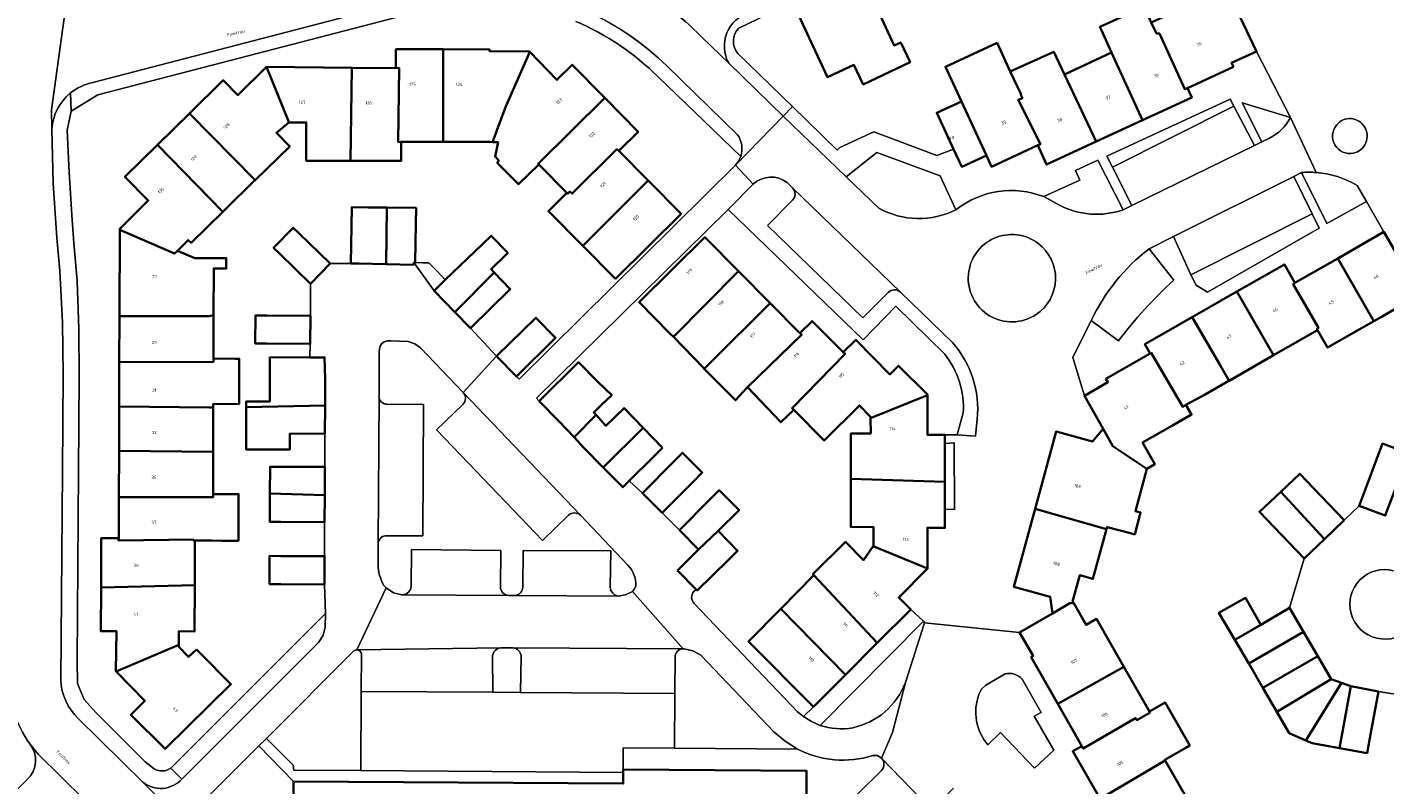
# Model space of a CAD drawing. Header units: metres. Extents: x 197700 to 204338, y 317132 to 325229.
# Tile 737 of 1056: x 203220 to 203375, y 318964 to 319051. Entities that reach past the tile are written whole.
import ezdxf
from ezdxf.enums import TextEntityAlignment as Align

# ---------------------------------------------------------------- set-up
doc = ezdxf.new("R2010")
doc.units = ezdxf.units.M
for name, color, linetype, lineweight in [('B-WE-GR-BEPLANTING_CULTUUR_BODEMBEDEKKER-GV', 90, 'Continuous', 18), ('B-WE-GR-BEPLANTING_CULTUUR_HEESTERS-GV', 90, 'Continuous', 18), ('B-WE-OG-BEBOUWING-GV', 7, 'Continuous', 35), ('B-WE-OG-BEBOUWING-T18', 10, 'Continuous', 18), ('B-WE-OG-TERREIN_CULTUURSCHEIDING-GV', 7, 'Continuous', 18), ('B-WE-OG-TERREIN_ERF-GV', 7, 'Continuous', 18), ('B-WE-OG-TOPOGRAFIE-T18', 10, 'Continuous', 18), ('B-WE-VH-VERHARDING_ASFALT-GV', 252, 'Continuous', 18), ('B-WE-VH-VERHARDING_BETONSTRAATSTEEN-GV', 252, 'Continuous', 18), ('B-WE-VH-VERHARDING_OPEN-GV', 252, 'Continuous', 18), ('B-WE-VH-VERHARDING_TEGEL-GV', 252, 'Continuous', 18)]:
    doc.layers.add(name, color=color, linetype=linetype, lineweight=lineweight)
doc.styles.add('NLCS-ISO-M200-T18', font='NLCS-ISO.ttf', dxfattribs={"height": 0.36})

msp = doc.modelspace()

# ---------------------------------------------------------------- linework, layer by layer
at = {"layer": 'B-WE-GR-BEPLANTING_CULTUUR_BODEMBEDEKKER-GV'}
for points in [[(203357.635, 319041.734), (203357.212, 319042.546), (203343.083, 319036.029), (203343.732, 319034.76)], [(203352.709, 319022.459), (203353.314, 319021.276), (203354.618, 319020.47), (203367.389, 319027.768), (203366.578, 319029.401)]]:
    msp.add_lwpolyline(points, close=True, dxfattribs=at)
for points in [[(203364.086, 319040.423), (203358.573, 319042.106), (203360.833, 319037.663)], [(203360.833, 319037.663), (203361.707, 319038.077)], [(203365.37, 319034.139), (203368.273, 319028.298), (203372.793, 319030.837)], [(203372.793, 319030.837), (203371.729, 319032.674)], [(203350.754, 319021.819), (203347.941, 319025.431)], [(203341.308, 319017.226), (203344.43, 319014.903)], [(203272.843, 318978.87), (203272.893, 318974.728), (203276.065, 318974.68), (203276.122, 318978.875)], [(203275.212, 318979.804), (203273.817, 318979.82)], [(203217.317, 318976.626), (203217.282, 318962.373), (203219.651, 318964.75)]]:
    msp.add_lwpolyline(points, dxfattribs=at)
for points in [[(203361.707, 319038.077, 0.1648731), (203364.086, 319040.423)], [(203369.385, 319039.588, 0.710678), (203371.294, 319036.348)], [(203372.558, 319039.368, 0.5206095), (203369.385, 319039.588)], [(203371.294, 319036.348, 0.5207717), (203372.558, 319039.368)], [(203367.025, 319034.14, 0.0380655), (203365.37, 319034.139)], [(203371.729, 319032.674, 0.1138825), (203367.025, 319034.14)], [(203347.941, 319025.431, 0.1178114), (203341.308, 319017.226)], [(203344.43, 319014.903, -0.0451772), (203350.754, 319021.819)], [(203273.817, 318979.82, 0.3367978), (203272.843, 318978.87)], [(203276.122, 318978.875, 0.3714088), (203275.212, 318979.804)], [(203219.953, 318968.818, -0.1457405), (203217.317, 318976.626)], [(203219.651, 318964.75, 0.3988238), (203219.953, 318968.818)]]:
    msp.add_lwpolyline(points, format="xyb", dxfattribs=at)
at = {"layer": 'B-WE-GR-BEPLANTING_CULTUUR_HEESTERS-GV'}
for points in [[(203325.855, 319029.882), (203324.031, 319033.748), (203316.785, 319036.436), (203313.284, 319033.659), (203317.021, 319030.056)], [(203344.951, 319029.879), (203342.068, 319035.566), (203339.506, 319034.381), (203340.006, 319033.281), (203335.906, 319031.381), (203337.626, 319030.452)], [(203269.517, 319008.996), (203264.614, 319014.112), (203263.976, 319014.575), (203263.227, 319014.821), (203261.23, 319014.914), (203260.838, 319014.889), (203260.459, 319014.793), (203260.223, 319014.612), (203260.048, 319014.372), (203259.922, 319013.994), (203259.887, 319013.598), (203259.882, 319008.632), (203259.88, 319008.585), (203259.882, 319008.539)], [(203260.811, 319007.641), (203264.952, 319007.639), (203264.885, 318992.596), (203260.816, 318992.619)], [(203281.543, 318994.952), (203278.565, 318992.068), (203270.98, 319000), (203266.468, 319004.717), (203269.456, 319007.608)], [(203288.344, 318989.241), (203282.919, 318994.95)], [(203259.804, 318991.775), (203259.801, 318991.708), (203259.803, 318991.641), (203259.789, 318989.022), (203259.831, 318988.625), (203259.916, 318988.236), (203260.254, 318987.288), (203260.439, 318986.94), (203260.704, 318986.649), (203261.536, 318986.097), (203262.507, 318985.857), (203262.553, 318985.857)], [(203263.551, 318986.86), (203263.61, 318991.026), (203273.816, 318990.925), (203273.763, 318986.762)], [(203276.323, 318986.745), (203276.351, 318990.927), (203286.387, 318990.887), (203286.329, 318986.752)], [(203287.319, 318985.723), (203287.356, 318985.723), (203288.139, 318985.887), (203288.855, 318986.248), (203289.109, 318986.54), (203289.229, 318986.908)], [(203274.725, 318985.797), (203274.734, 318985.797), (203275.3, 318985.792), (203275.44, 318985.791)], [(203322.27, 318982.673), (203322.121, 318982.843), (203310.332, 318970.941)], [(203320.07, 318975.826), (203322.27, 318982.673)], [(203331.471, 318976.829), (203329.262, 318975.545), (203328.774, 318975.081), (203328.483, 318974.474)], [(203329.507, 318968.713), (203330.956, 318970.13), (203334.823, 318966.055), (203337.054, 318968.102), (203334.812, 318972.003), (203335.601, 318972.428), (203333.427, 318976.221)]]:
    msp.add_lwpolyline(points, dxfattribs=at)
for points in [[(203337.626, 319030.452, 0.2106516), (203344.951, 319029.879)], [(203317.021, 319030.056, 0.2447394), (203325.855, 319029.882)], [(203335.228, 319026.046, 0.5902781), (203327.278, 319022.508)], [(203335.005, 319017.899, 0.5203175), (203335.228, 319026.046)], [(203327.278, 319022.508, 0.6291789), (203335.005, 319017.899)], [(203259.882, 319008.539, 0.3990023), (203260.811, 319007.641)], [(203269.456, 319007.608, 0.4099739), (203269.517, 319008.996)], [(203282.919, 318994.95, 0.404069), (203281.543, 318994.952)], [(203260.816, 318992.619, 0.4222712), (203259.804, 318991.775)], [(203289.229, 318986.908, 0.2153453), (203288.344, 318989.241)], [(203262.553, 318985.857, 0.4052962), (203263.551, 318986.86)], [(203273.763, 318986.762, 0.4073768), (203274.725, 318985.797)], [(203275.44, 318985.791, 0.396777), (203276.323, 318986.745)], [(203286.329, 318986.752, 0.411599), (203287.319, 318985.723)], [(203314.054, 318970.668, 0.2552423), (203320.07, 318975.826)], [(203333.427, 318976.221, 0.2717858), (203331.471, 318976.829)], [(203328.483, 318974.474, 0.2753321), (203329.507, 318968.713)], [(203310.332, 318970.941, 0.1292457), (203314.054, 318970.668)]]:
    msp.add_lwpolyline(points, format="xyb", dxfattribs=at)
at = {"layer": 'B-WE-OG-BEBOUWING-GV'}
for points in [[(203307.171, 319053.654), (203309.795, 319047.97), (203311.144, 319045.046), (203314.188, 319046.452), (203315.242, 319044.216), (203320.608, 319046.744), (203319.533, 319049.012), (203318.784, 319048.668), (203316.44, 319053.76), (203318.311, 319054.583), (203318.254, 319054.707), (203316.711, 319058.053)], [(203348.19, 319051.289), (203348.701, 319050.197), (203348.774, 319050.041), (203349.116, 319050.051), (203352.017, 319043.689), (203352.307, 319043.796), (203357.582, 319046.238), (203357.371, 319046.689), (203360.207, 319047.987), (203358.363, 319051.897), (203357.287, 319053.885), (203356.988, 319054.165), (203356.257, 319053.826), (203354.558, 319053.037), (203354.097, 319054.031)], [(203348.701, 319050.197), (203348.19, 319051.289), (203347.355, 319053.073), (203342.319, 319050.79), (203342.487, 319050.421), (203343.651, 319047.853), (203347.191, 319040.123), (203352.806, 319042.714), (203352.307, 319043.796), (203352.017, 319043.689), (203349.116, 319050.051), (203348.774, 319050.041)], [(203333.292, 319043.046), (203332.063, 319045.695), (203330.547, 319048.962), (203324.648, 319046.225), (203326.482, 319042.272), (203329.327, 319036.085), (203329.927, 319034.806), (203335.226, 319037.259), (203335.536, 319037.391), (203332.979, 319042.449), (203333.452, 319042.63), (203333.264, 319043.033)], [(203262.077, 319037.617), (203262.411, 319037.652), (203267.228, 319037.648), (203267.224, 319048.228), (203261.81, 319048.236), (203261.807, 319046.076), (203262.17, 319046.107)], [(203274.35, 319041.61), (203277.111, 319047.939), (203277.057, 319047.995), (203272.513, 319048.03), (203272.514, 319048.22), (203267.224, 319048.228), (203267.228, 319037.648), (203272.585, 319037.643), (203272.86, 319037.629)], [(203277.111, 319047.939), (203274.35, 319041.61), (203272.86, 319037.629), (203273.493, 319037.598), (203273.152, 319035.965), (203273.59, 319035.521), (203273.41, 319035.266), (203275.844, 319032.798), (203278.145, 319035.067), (203278.067, 319035.146), (203285.684, 319042.688), (203281.965, 319046.453), (203280.215, 319044.724)], [(203335.226, 319037.259), (203336.213, 319035.056), (203341.889, 319037.676), (203338.266, 319045.354), (203337.04, 319047.952), (203332.063, 319045.695), (203333.292, 319043.046), (203333.264, 319043.033), (203333.452, 319042.63), (203332.979, 319042.449), (203335.536, 319037.391)], [(203341.889, 319037.676), (203347.191, 319040.123), (203343.651, 319047.853), (203338.266, 319045.354)], [(203247.03, 319046.208), (203243.753, 319042.994), (203242.078, 319044.698), (203238.218, 319040.904), (203245.705, 319033.249), (203249.677, 319037.125), (203248.15, 319038.689), (203249.586, 319039.86), (203249.463, 319040.189)], [(203256.605, 319035.474), (203256.775, 319046.121), (203247.03, 319046.208), (203249.463, 319040.189), (203249.586, 319039.86), (203251.556, 319039.861), (203251.565, 319038.65), (203251.562, 319035.479)], [(203256.775, 319046.121), (203256.605, 319035.474), (203258.849, 319035.472), (203261.801, 319035.469), (203262.19, 319035.469), (203262.409, 319035.469), (203262.411, 319037.652), (203262.077, 319037.617), (203262.17, 319046.107), (203261.807, 319046.076)], [(203281.354, 319031.814), (203281.452, 319031.715), (203281.704, 319031.97), (203281.971, 319031.729), (203287.069, 319036.806), (203287.288, 319036.611), (203289.514, 319038.811), (203285.684, 319042.688), (203278.067, 319035.146), (203278.145, 319035.067)], [(203325.564, 319036.828), (203326.504, 319034.792), (203329.327, 319036.085), (203326.482, 319042.272), (203323.654, 319040.967)], [(203245.511, 319033.06), (203245.705, 319033.249), (203238.218, 319040.904), (203234.562, 319037.309), (203242.009, 319029.642), (203242.413, 319030.036)], [(203234.562, 319037.309), (203230.838, 319033.649), (203233.502, 319030.939), (203230.233, 319027.706), (203230.233, 319027.574), (203236.49, 319024.875), (203236.825, 319025.202), (203238.079, 319026.426), (203238.389, 319026.109), (203242.009, 319029.642)], [(203287.288, 319036.611), (203287.069, 319036.806), (203281.971, 319031.729), (203281.704, 319031.97), (203281.452, 319031.715), (203281.354, 319031.814), (203279.249, 319029.737), (203283.17, 319025.772), (203290.657, 319033.219)], [(203290.657, 319033.219), (203283.17, 319025.772), (203286.904, 319021.997), (203294.42, 319029.429)], [(203258.66, 319030.154), (203256.775, 319030.185), (203256.669, 319023.746), (203257.561, 319023.726), (203260.716, 319023.657), (203260.794, 319030.131)], [(203263.864, 319023.588), (203263.866, 319023.841), (203264.029, 319023.838), (203264.101, 319028.296), (203264.13, 319030.094), (203260.794, 319030.131), (203260.716, 319023.657)], [(203230.233, 319027.574), (203230.205, 319017.709), (203240.463, 319017.707), (203240.967, 319017.83), (203240.979, 319023.17), (203242.419, 319023.167), (203242.422, 319024.351), (203238.842, 319024.359), (203236.825, 319025.202), (203236.49, 319024.875)], [(203252.063, 319021.426), (203254.297, 319023.722), (203250.714, 319027.209), (203250.074, 319027.832), (203247.825, 319025.55), (203248.458, 319024.934)], [(203373.635, 319017.163), (203374.571, 319017.7), (203378.907, 319020.19), (203378.131, 319021.541), (203379.771, 319022.482), (203378.68, 319023.623), (203377.669, 319024.681), (203376.661, 319024.102), (203374.792, 319027.356), (203369.518, 319024.33)], [(203273.048, 319022.716), (203272.697, 319023.078), (203274.332, 319024.686), (203274.606, 319024.949), (203272.717, 319026.917), (203271.674, 319025.916), (203267.464, 319021.873), (203266.18, 319020.61), (203268.564, 319018.186)], [(203293.538, 319015.345), (203300.982, 319022.867), (203297.147, 319026.733), (203289.627, 319019.305), (203293.141, 319015.747)], [(203364.606, 319021.512), (203364.412, 319021.383), (203367.297, 319016.37), (203367.132, 319016.229), (203367.188, 319016.131), (203368.338, 319014.121), (203373.635, 319017.163), (203369.518, 319024.33)], [(203273.048, 319022.716), (203268.564, 319018.186), (203270.36, 319016.359), (203274.891, 319020.812)], [(203300.982, 319022.867), (203293.538, 319015.345), (203296.966, 319011.8), (203297.051, 319011.715), (203297.715, 319012.351), (203304.607, 319019.212)], [(203362.17, 319013.258), (203367.188, 319016.131), (203367.132, 319016.229), (203367.297, 319016.37), (203364.412, 319021.383), (203364.606, 319021.512), (203363.398, 319023.632), (203357.981, 319020.53)], [(203308.014, 319015.777), (203304.607, 319019.212), (203297.715, 319012.351), (203297.051, 319011.715), (203300.628, 319008.114), (203301.997, 319009.586), (203302.025, 319009.616), (203308.217, 319015.626)], [(203362.17, 319013.258), (203357.981, 319020.53), (203352.85, 319017.592), (203355.931, 319012.312), (203357.074, 319010.338)], [(203240.955, 319012.863), (203240.967, 319017.83), (203240.463, 319017.707), (203230.205, 319017.709), (203230.19, 319012.46), (203240.954, 319012.484)], [(203245.726, 319014.586), (203247.026, 319014.578), (203252.025, 319014.548), (203252.045, 319017.756), (203247.045, 319017.786), (203245.758, 319017.794)], [(203273.312, 319013.146), (203275.586, 319010.803), (203280.08, 319015.247), (203277.815, 319017.536)], [(203312.973, 319013.588), (203309.4, 319017.162), (203308.014, 319015.777), (203308.217, 319015.626), (203302.025, 319009.616), (203301.997, 319009.586), (203305.824, 319005.585), (203307.299, 319007.025), (203307.122, 319007.203), (203313.186, 319013.4)], [(203352.85, 319017.592), (203347.458, 319014.504), (203348.05, 319013.453), (203348.184, 319013.52), (203351.793, 319007.352), (203352.15, 319007.577), (203354.334, 319008.77), (203356.974, 319010.281), (203357.074, 319010.338), (203355.931, 319012.312)], [(203322.595, 319008.697), (203322.595, 319008.771), (203319.278, 319012.043), (203318.302, 319011.053), (203314.385, 319015.003), (203312.973, 319013.588), (203313.186, 319013.4), (203307.122, 319007.203), (203307.299, 319007.025), (203310.787, 319003.514), (203314.81, 319007.511), (203316.089, 319006.223), (203316.09, 319006.072)], [(203251.988, 319013.008), (203247.415, 319013.017), (203247.405, 319007.966), (203244.693, 319007.971), (203244.692, 319007.333), (203253.707, 319007.494), (203253.716, 319010.612), (203253.664, 319013.005)], [(203348.05, 319013.453), (203343.001, 319010.566), (203343.225, 319010.175), (203340.558, 319008.593), (203342.699, 319004.83), (203343.786, 319002.853), (203347.663, 319000.268), (203348.592, 319000.8), (203347.182, 319003.263), (203350.594, 319005.216), (203352.787, 319006.471), (203352.15, 319007.577), (203351.793, 319007.352), (203348.184, 319013.52)], [(203230.176, 319007.399), (203240.51, 319007.259), (203240.934, 319007.267), (203240.935, 319007.683), (203243.891, 319007.676), (203243.903, 319012.856), (203243.419, 319012.857), (203240.955, 319012.863), (203240.954, 319012.484), (203230.19, 319012.46)], [(203284.71, 319006.423), (203284.438, 319006.722), (203285.417, 319007.657), (203286.493, 319008.703), (203284.946, 319010.177), (203282.694, 319012.457), (203278.198, 319008.015), (203280.458, 319005.733), (203282.183, 319003.87)], [(203313.828, 318999.134), (203324.575, 318998.788), (203324.57, 319003.151), (203324.569, 319004.158), (203322.596, 319004.171), (203322.595, 319008.697), (203316.09, 319006.072), (203316.104, 319004.32), (203313.832, 319004.302)], [(203230.162, 319002.316), (203240.922, 319002.197), (203240.929, 319004.944), (203240.934, 319007.267), (203240.51, 319007.259), (203230.176, 319007.399)], [(203249.674, 319004.291), (203253.698, 319004.28), (203253.707, 319007.494), (203244.692, 319007.333), (203244.682, 319002.482), (203249.67, 319002.472)], [(203290.105, 319004.946), (203287.9, 319007.212), (203286.847, 319006.188), (203285.831, 319005.194), (203284.71, 319006.423), (203282.183, 319003.87), (203283.294, 319002.671), (203285.507, 319000.435)], [(203292.309, 319002.681), (203290.105, 319004.946), (203285.507, 319000.435), (203287.751, 318998.168), (203288.49, 318998.9), (203291.304, 319001.686)], [(203334.901, 318995.694), (203343.071, 318993.359), (203343.138, 318993.604), (203345.795, 318992.893), (203346.287, 318992.762), (203346.958, 318995.268), (203346.362, 318995.427), (203347.663, 319000.268), (203343.786, 319002.853), (203342.699, 319004.83), (203341.456, 319003.375), (203337.303, 319004.523)], [(203240.91, 318997.018), (203240.911, 318997.384), (203240.922, 319002.197), (203230.162, 319002.316), (203230.146, 318997.015)], [(203373.709, 319000.718), (203373.441, 319000), (203371.965, 318996.032), (203374.94, 318994.925), (203377.636, 319002.002), (203374.615, 319003.155)], [(203292.264, 318995.24), (203295.793, 318998.782), (203296.836, 318999.829), (203294.576, 319002.101), (203293.522, 319001.044), (203289.993, 318997.503)], [(203253.671, 318997.237), (203253.677, 319000), (203253.677, 319000.497), (203248.677, 319000.505), (203247.432, 319000.507), (203247.406, 318997.428)], [(203324.575, 318998.788), (203313.828, 318999.134), (203313.822, 318993.607), (203316.407, 318993.627), (203316.424, 318991.478), (203316.383, 318991.419), (203322.598, 318988.86), (203322.581, 318993.524), (203324.582, 318993.52), (203324.579, 318995.641)], [(203367.98, 318992.243), (203370.235, 318994.401), (203366.778, 318998.014), (203365.165, 318999.7), (203362.984, 318997.647)], [(203294.226, 318993.254), (203296.426, 318991.054), (203298.644, 318993.163), (203301.044, 318995.551), (203298.79, 318997.817), (203297.762, 318996.789)], [(203362.226, 318993.605), (203365.656, 318990.02), (203367.98, 318992.243), (203362.984, 318997.647), (203360.55, 318995.356)], [(203240.911, 318997.384), (203240.91, 318997.018), (203230.146, 318997.015), (203230.133, 318992.347), (203230.11, 318992.056), (203238.692, 318992.177), (203238.701, 318992.069), (203238.822, 318992.068), (203240.761, 318992.054), (203241.954, 318992.043), (203243.81, 318992.039), (203243.819, 318997.377)], [(203247.417, 318994.672), (203247.413, 318994.191), (203248.666, 318994.189), (203253.666, 318994.18), (203253.671, 318997.237), (203247.406, 318997.428), (203247.402, 318996.982)], [(203339.311, 318984.906), (203339.194, 318985.11), (203340.012, 318988.1), (203341.519, 318987.688), (203343.071, 318993.359), (203334.901, 318995.694), (203332.475, 318986.771), (203336.624, 318985.642), (203336.876, 318983.716), (203338.855, 318984.892)], [(203299.841, 318989.87), (203300.891, 318990.903), (203298.644, 318993.163), (203296.426, 318991.054), (203294.017, 318988.659), (203296.164, 318986.478), (203296.277, 318986.363)], [(203230.133, 318992.347), (203228.123, 318992.353), (203228.105, 318986.715), (203238.811, 318986.975), (203238.822, 318992.068), (203238.701, 318992.069), (203238.692, 318992.177), (203230.11, 318992.056)], [(203320.674, 318984.203), (203319.314, 318985.558), (203322.598, 318988.86), (203316.383, 318991.419), (203315.284, 318989.828), (203313.217, 318991.908), (203309.49, 318988.205), (203309.586, 318988.107), (203316.846, 318980.365)], [(203247.348, 318987.066), (203248.662, 318987.064), (203253.662, 318987.055), (203253.668, 318990.288), (203248.668, 318990.298), (203247.345, 318990.301)], [(203238.811, 318986.975), (203228.105, 318986.715), (203228.089, 318981.699), (203229.879, 318981.693), (203229.794, 318977.136), (203229.828, 318977.101), (203236.981, 318980.146), (203236.984, 318981.691), (203238.799, 318981.687)], [(203313.209, 318976.717), (203316.846, 318980.365), (203309.586, 318988.107), (203305.837, 318984.246)], [(203357.756, 318980.722), (203360.698, 318982.442), (203358.944, 318985.523), (203355.902, 318983.791)], [(203305.837, 318984.246), (203302.119, 318980.526), (203309.564, 318973.063), (203313.209, 318976.717)], [(203339.311, 318984.906), (203338.855, 318984.892), (203336.876, 318983.716), (203333.128, 318981.568), (203334.669, 318978.879), (203334.454, 318978.744), (203337.513, 318973.386), (203345.062, 318977.631), (203341.928, 318983.106), (203340.733, 318982.422)], [(203357.756, 318980.722), (203359.331, 318978.015), (203365.601, 318981.63), (203363.999, 318984.371), (203360.698, 318982.442)], [(203360.954, 318975.225), (203367.215, 318978.867), (203365.601, 318981.63), (203359.331, 318978.015)], [(203239.005, 318979.623), (203238.108, 318978.763), (203236.98, 318979.919), (203236.981, 318980.146), (203229.828, 318977.101), (203233.1, 318973.758), (203231.511, 318972.158), (203235.43, 318968.241), (203242.942, 318975.646), (203239.432, 318979.207)], [(203367.215, 318978.867), (203360.954, 318975.225), (203362.554, 318972.473), (203368.761, 318976.222)], [(203347.989, 318972.519), (203345.062, 318977.631), (203337.513, 318973.386), (203340.259, 318968.578), (203340.401, 318968.284), (203346.385, 318971.778), (203346.549, 318971.55), (203348.044, 318972.424)], [(203369.95, 318975.791), (203368.761, 318976.222), (203362.554, 318972.473), (203363.962, 318970.053), (203365.874, 318969.224)], [(203369.692, 318968.345), (203371.002, 318975.409), (203369.95, 318975.791), (203365.874, 318969.224), (203366.598, 318968.91)], [(203369.692, 318968.345), (203372.864, 318967.765), (203373.259, 318969.91), (203374.164, 318974.827), (203371.002, 318975.409)], [(203342.324, 318962.538), (203349.774, 318966.915), (203349.721, 318967.007), (203352.126, 318968.384), (203352.583, 318968.646), (203349.779, 318973.544), (203347.989, 318972.519), (203348.044, 318972.424), (203346.549, 318971.55), (203346.385, 318971.778), (203340.401, 318968.284), (203340.259, 318968.578), (203339.205, 318967.972)], [(203342.324, 318962.538), (203345.289, 318957.372), (203352.781, 318961.662), (203349.774, 318966.915)]]:
    msp.add_lwpolyline(points, close=True, dxfattribs=at)
msp.add_lwpolyline([(203308.715, 318959.575), (203308.747, 318965.759), (203287.806, 318965.888), (203287.807, 318965.566), (203287.811, 318964.284), (203250.087, 318964.528), (203250.051, 318954.611)], dxfattribs=at)
at = {"layer": 'B-WE-OG-TERREIN_CULTUURSCHEIDING-GV'}
for points in [[(203247.027, 318969.447), (203250.085, 318966.401), (203250.132, 318965.82), (203257.814, 318965.768), (203257.851, 318974.82), (203257.868, 318979.159), (203257.676, 318979.467), (203257.333, 318979.585), (203257.157, 318979.553), (203257.002, 318979.466)], [(203272.893, 318974.728), (203257.851, 318974.82), (203257.814, 318965.768), (203287.807, 318965.566), (203287.806, 318965.888), (203287.809, 318968.382), (203293.662, 318968.339), (203293.7, 318974.579), (203276.065, 318974.68)], [(203246.133, 318968.581), (203239.8, 318962.254), (203239.406, 318961.711), (203239.122, 318961.105), (203247.503, 318952.869), (203250.033, 318952.053), (203250.051, 318954.611), (203250.087, 318964.528)]]:
    msp.add_lwpolyline(points, close=True, dxfattribs=at)
msp.add_lwpolyline([(203294.671, 318979.698, 0.3774626), (203293.726, 318978.77)], format="xyb", dxfattribs=at)
for points in [[(203307.733, 318968.235), (203306.32, 318969.141), (203305.022, 318970.206), (203296.679, 318978.956), (203295.784, 318979.448), (203294.793, 318979.697), (203294.671, 318979.698)], [(203293.726, 318978.77), (203293.7, 318974.579), (203293.662, 318968.339), (203307.733, 318968.235)]]:
    msp.add_lwpolyline(points, dxfattribs=at)
at = {"layer": 'B-WE-OG-TERREIN_ERF-GV'}
for points in [[(203335.425, 319059.868), (203334.004, 319061.715), (203330.955, 319065.678), (203329.275, 319064.275), (203326.177, 319057.576), (203323.182, 319058.961), (203320.426, 319060.236), (203321.681, 319062.949), (203317.378, 319060.374), (203316.711, 319058.053), (203318.254, 319054.707), (203318.311, 319054.583), (203316.44, 319053.76), (203318.784, 319048.668), (203319.533, 319049.012), (203320.608, 319046.744), (203315.242, 319044.216), (203314.188, 319046.452), (203311.144, 319045.046), (203309.795, 319047.97), (203307.171, 319053.654), (203305.373, 319052.755), (203301.04, 319050.658)], [(203265.052, 319052.717), (203227.72, 319043.011), (203224.677, 319041.166), (203224.209, 319038.975), (203224.461, 319034.142), (203224.752, 319029.313), (203224.997, 319026.049), (203225.362, 319021.764), (203225.574, 319016.28), (203225.58, 319010.793), (203225.505, 319000), (203225.353, 318978.349), (203225.426, 318975.736), (203226.152, 318973.881), (203227.504, 318972.391), (203233.158, 318966.768), (203234.169, 318965.981)], [(203300.928, 319047.735), (203307.15, 319041.679), (203312.251, 319036.714), (203312.556, 319036.992), (203316.461, 319038.787), (203323.655, 319036.103), (203325.564, 319036.828), (203323.654, 319040.967), (203326.482, 319042.272), (203324.648, 319046.225), (203330.547, 319048.962), (203332.063, 319045.695), (203337.04, 319047.952), (203338.266, 319045.354), (203343.651, 319047.853), (203342.487, 319050.421), (203342.319, 319050.79)], [(203248.662, 318987.064), (203247.348, 318987.066), (203247.345, 318990.301), (203248.668, 318990.298), (203253.668, 318990.288), (203253.666, 318994.18), (203248.666, 318994.189), (203247.413, 318994.191), (203247.417, 318994.672), (203247.402, 318996.982), (203247.406, 318997.428), (203247.432, 319000.507), (203248.677, 319000.505), (203253.677, 319000.497), (203253.698, 319004.28), (203249.674, 319004.291), (203249.67, 319002.472), (203244.682, 319002.482), (203244.692, 319007.333), (203244.693, 319007.971), (203247.405, 319007.966), (203247.415, 319013.017), (203251.988, 319013.008), (203252.025, 319014.548), (203247.026, 319014.578), (203245.726, 319014.586), (203245.758, 319017.794), (203247.045, 319017.786), (203252.045, 319017.756), (203252.063, 319021.426), (203248.458, 319024.934), (203247.825, 319025.55), (203250.074, 319027.832), (203250.714, 319027.209), (203254.297, 319023.722), (203256.669, 319023.746), (203256.775, 319030.185), (203258.66, 319030.154), (203260.794, 319030.131), (203264.13, 319030.094), (203264.101, 319028.296), (203264.029, 319023.838), (203264.858, 319023.825), (203265.58, 319023.835), (203266.486, 319022.892), (203267.464, 319021.873), (203271.674, 319025.916), (203272.717, 319026.917), (203274.606, 319024.949), (203274.332, 319024.686), (203272.697, 319023.078), (203273.048, 319022.716), (203274.891, 319020.812), (203270.36, 319016.359), (203273.312, 319013.146), (203277.815, 319017.536), (203280.08, 319015.247), (203275.586, 319010.803), (203275.905, 319010.523), (203300.637, 319034.965), (203300.996, 319035.445), (203301.245, 319035.991), (203291.793, 319045.094)], [(203324.565, 319013.356), (203318.963, 319018.849), (203315.244, 319015.011), (203299.787, 319029.916), (203277.895, 319008.34), (203278.198, 319008.015), (203282.694, 319012.457), (203284.946, 319010.177), (203286.493, 319008.703), (203285.417, 319007.657), (203284.438, 319006.722), (203284.71, 319006.423), (203285.831, 319005.194), (203286.847, 319006.188), (203287.9, 319007.212), (203290.105, 319004.946), (203292.309, 319002.681), (203291.304, 319001.686), (203288.49, 318998.9), (203289.993, 318997.503), (203293.522, 319001.044), (203294.576, 319002.101), (203296.836, 318999.829), (203295.793, 318998.782)], [(203295.925, 318984.88), (203307.052, 318973.202), (203307.691, 318972.524), (203308.411, 318971.933), (203309.564, 318973.063), (203302.119, 318980.526), (203305.837, 318984.246), (203309.586, 318988.107), (203309.49, 318988.205), (203313.217, 318991.908), (203315.284, 318989.828), (203316.383, 318991.419), (203316.424, 318991.478), (203316.407, 318993.627), (203313.822, 318993.607), (203313.828, 318999.134), (203313.832, 319004.302), (203316.104, 319004.32), (203316.09, 319006.072), (203316.089, 319006.223), (203314.81, 319007.511), (203310.787, 319003.514), (203307.299, 319007.025), (203305.824, 319005.585), (203301.997, 319009.586), (203300.628, 319008.114), (203297.051, 319011.715), (203296.966, 319011.8), (203293.538, 319015.345), (203293.141, 319015.747), (203289.627, 319019.305), (203297.147, 319026.733), (203300.982, 319022.867), (203304.607, 319019.212), (203308.014, 319015.777), (203309.4, 319017.162), (203312.973, 319013.588), (203314.385, 319015.003), (203318.302, 319011.053), (203319.278, 319012.043), (203322.595, 319008.771), (203322.595, 319008.697), (203322.596, 319004.171), (203324.569, 319004.158), (203326.003, 319004.146), (203326.69, 319006.655)], [(203378.907, 319020.19), (203374.571, 319017.7), (203373.635, 319017.163), (203368.338, 319014.121), (203367.188, 319016.131), (203362.17, 319013.258), (203357.074, 319010.338), (203356.974, 319010.281), (203354.334, 319008.77), (203352.15, 319007.577), (203352.787, 319006.471), (203350.594, 319005.216), (203347.182, 319003.263), (203348.592, 319000.8), (203347.663, 319000.268), (203346.362, 318995.427), (203346.958, 318995.268), (203346.287, 318992.762), (203345.795, 318992.893), (203343.138, 318993.604), (203343.071, 318993.359), (203341.519, 318987.688), (203340.012, 318988.1), (203339.194, 318985.11), (203339.311, 318984.906), (203340.733, 318982.422), (203341.928, 318983.106), (203345.062, 318977.631), (203347.989, 318972.519), (203349.779, 318973.544), (203352.583, 318968.646), (203352.126, 318968.384), (203349.721, 318967.007), (203349.774, 318966.915), (203352.781, 318961.662)], [(203376.287, 318974.48), (203374.164, 318974.827), (203373.259, 318969.91), (203372.864, 318967.765), (203369.692, 318968.345), (203366.598, 318968.91), (203365.874, 318969.224), (203363.962, 318970.053), (203362.554, 318972.473), (203360.954, 318975.225), (203359.331, 318978.015), (203357.756, 318980.722), (203355.902, 318983.791), (203358.944, 318985.523), (203360.698, 318982.442), (203363.999, 318984.371), (203365.656, 318990.02), (203362.226, 318993.605), (203360.55, 318995.356), (203362.984, 318997.647), (203365.165, 318999.7), (203366.778, 318998.014), (203370.235, 318994.401), (203371.965, 318996.032), (203373.441, 319000), (203373.709, 319000.718), (203374.615, 319003.155), (203377.636, 319002.002)], [(203295.793, 318998.782), (203292.264, 318995.24), (203294.226, 318993.254), (203297.762, 318996.789), (203298.79, 318997.817), (203301.044, 318995.551), (203298.644, 318993.163), (203300.891, 318990.903), (203299.841, 318989.87), (203296.277, 318986.363), (203296.164, 318986.478), (203295.874, 318986.229)], [(203236.08, 318966.057), (203253.752, 318983.736), (203253.662, 318987.055), (203248.662, 318987.064)]]:
    msp.add_lwpolyline(points, dxfattribs=at)
for points in [[(203291.793, 319045.094, 0.0938397), (203282.393, 319051.417)], [(203301.04, 319050.658, 0.3921038), (203300.928, 319047.735)], [(203326.69, 319006.655, 0.1849017), (203324.565, 319013.356)], [(203295.874, 318986.229, 0.4010532), (203295.925, 318984.88)], [(203234.169, 318965.981, 0.3076843), (203236.08, 318966.057)]]:
    msp.add_lwpolyline(points, format="xyb", dxfattribs=at)
for points in [[(203228.105, 318986.715), (203228.123, 318992.353), (203230.133, 318992.347), (203230.146, 318997.015), (203230.162, 319002.316), (203230.176, 319007.399), (203230.19, 319012.46), (203230.205, 319017.709), (203230.233, 319027.574), (203230.233, 319027.706), (203233.502, 319030.939), (203230.838, 319033.649), (203234.562, 319037.309), (203238.218, 319040.904), (203242.078, 319044.698), (203243.753, 319042.994), (203247.03, 319046.208), (203256.775, 319046.121), (203261.807, 319046.076), (203261.81, 319048.236), (203267.224, 319048.228), (203272.514, 319048.22), (203272.513, 319048.03), (203277.057, 319047.995), (203277.111, 319047.939), (203280.215, 319044.724), (203281.965, 319046.453), (203285.684, 319042.688), (203289.514, 319038.811), (203287.288, 319036.611), (203290.657, 319033.219), (203294.42, 319029.429), (203286.904, 319021.997), (203283.17, 319025.772), (203279.249, 319029.737), (203281.354, 319031.814), (203278.145, 319035.067), (203275.844, 319032.798), (203273.41, 319035.266), (203273.59, 319035.521), (203273.152, 319035.965), (203273.493, 319037.598), (203272.86, 319037.629), (203272.585, 319037.643), (203267.228, 319037.648), (203262.411, 319037.652), (203262.409, 319035.469), (203262.19, 319035.469), (203261.801, 319035.469), (203258.849, 319035.472), (203256.605, 319035.474), (203251.562, 319035.479), (203251.565, 319038.65), (203251.556, 319039.861), (203249.586, 319039.86), (203248.15, 319038.689), (203249.677, 319037.125), (203245.705, 319033.249), (203245.511, 319033.06), (203242.413, 319030.036), (203242.009, 319029.642), (203238.389, 319026.109), (203238.079, 319026.426), (203236.825, 319025.202), (203238.842, 319024.359), (203242.422, 319024.351), (203242.419, 319023.167), (203240.979, 319023.17), (203240.967, 319017.83), (203240.955, 319012.863), (203243.419, 319012.857), (203243.903, 319012.856), (203243.891, 319007.676), (203240.935, 319007.683), (203240.934, 319007.267), (203240.929, 319004.944), (203240.922, 319002.197), (203240.911, 318997.384), (203243.819, 318997.377), (203243.81, 318992.039), (203241.954, 318992.043), (203240.761, 318992.054), (203238.822, 318992.068), (203238.811, 318986.975), (203238.799, 318981.687), (203236.984, 318981.691), (203236.981, 318980.146), (203236.98, 318979.919), (203238.108, 318978.763), (203239.005, 318979.623), (203239.432, 318979.207), (203242.942, 318975.646), (203235.43, 318968.241), (203231.511, 318972.158), (203233.1, 318973.758), (203229.828, 318977.101), (203229.794, 318977.136), (203229.879, 318981.693), (203228.089, 318981.699)], [(203266.486, 319022.892), (203265.58, 319023.835), (203264.858, 319023.825), (203264.029, 319023.838), (203263.866, 319023.841), (203266.18, 319020.61), (203267.464, 319021.873)], [(203324.579, 318995.641), (203325.68, 318995.61), (203325.627, 319003.225), (203324.57, 319003.151), (203324.575, 318998.788)], [(203322.121, 318982.843), (203320.674, 318984.203), (203316.846, 318980.365), (203313.209, 318976.717), (203309.564, 318973.063), (203308.411, 318971.933), (203309.334, 318971.365), (203310.332, 318970.941)]]:
    msp.add_lwpolyline(points, close=True, dxfattribs=at)
at = {"layer": 'B-WE-VH-VERHARDING_ASFALT-GV'}
for points in [[(203223.497, 318976.116), (203223.675, 319000), (203223.756, 319011.054), (203223.677, 319016.988), (203223.396, 319022.916), (203223.049, 319026.68), (203222.639, 319032.898), (203222.481, 319039.129), (203222.418, 319041.309), (203224.517, 319056.525), (203217.724, 319058.688), (203216.417, 319036.326), (203216.73, 319030.406), (203217.058, 319025.923), (203217.32, 319021.436), (203217.524, 319016.62), (203217.652, 319011.803), (203217.57, 319002.042), (203217.553, 319000), (203217.416, 318984.545), (203217.317, 318976.626)], [(203245.935, 318951.617), (203239.681, 318957.694), (203232.874, 318964.451), (203225.496, 318971.734)], [(203219.953, 318968.818), (203220.917, 318967.661), (203226.153, 318962.453), (203236.033, 318952.798), (203237.746, 318951.115), (203241.892, 318947.105), (203243.167, 318946.082), (203244.569, 318945.242), (203246.781, 318950.995)]]:
    msp.add_lwpolyline(points, dxfattribs=at)
for points in [[(203217.317, 318976.626, 0.1457405), (203219.953, 318968.818)], [(203225.496, 318971.734, -0.1956633), (203223.497, 318976.116)]]:
    msp.add_lwpolyline(points, format="xyb", dxfattribs=at)
at = {"layer": 'B-WE-VH-VERHARDING_BETONSTRAATSTEEN-GV'}
for points in [[(203224.982, 319054.364), (203224.609, 319055.414), (203224.517, 319056.525), (203222.418, 319041.309), (203222.481, 319039.129)], [(203264.714, 319054.242), (203227.17, 319044.426)], [(203227.17, 319044.426), (203264.714, 319054.242)], [(203224.607, 319043.236), (203224.677, 319041.166), (203227.72, 319043.011), (203265.052, 319052.717)], [(203358.363, 319051.897), (203360.207, 319047.987), (203364.086, 319040.423), (203367.025, 319034.14)], [(203296.823, 319049.574), (203299.863, 319046.634)], [(203301.245, 319035.991), (203300.996, 319035.445), (203300.637, 319034.965), (203306.104, 319040.6), (203299.863, 319046.634), (203296.823, 319049.574)], [(203335.906, 319031.381), (203340.006, 319033.281), (203339.506, 319034.381), (203342.068, 319035.566), (203344.951, 319029.879), (203345.977, 319030.382), (203343.732, 319034.76), (203343.083, 319036.029), (203357.212, 319042.546), (203357.635, 319041.734), (203359.988, 319037.249), (203360.833, 319037.663), (203358.573, 319042.106), (203364.086, 319040.423), (203360.207, 319047.987), (203357.371, 319046.689), (203357.582, 319046.238), (203352.307, 319043.796), (203352.806, 319042.714), (203347.191, 319040.123)], [(203300.891, 319038.446), (203292.787, 319046.332)], [(203292.787, 319046.332), (203300.891, 319038.446)], [(203291.793, 319045.094), (203301.245, 319035.991)], [(203347.191, 319040.123), (203341.889, 319037.676), (203336.213, 319035.056), (203335.226, 319037.259), (203329.927, 319034.806), (203329.327, 319036.085), (203326.504, 319034.792), (203325.564, 319036.828), (203323.655, 319036.103), (203316.461, 319038.787), (203312.556, 319036.992), (203312.251, 319036.714), (203307.15, 319041.679), (203306.104, 319040.6), (203313.284, 319033.659), (203316.785, 319036.436), (203324.031, 319033.748), (203325.855, 319029.882)], [(203317.021, 319030.056), (203313.284, 319033.659), (203306.104, 319040.6), (203300.637, 319034.965), (203302.675, 319032.799)], [(203367.025, 319034.14), (203364.086, 319040.423)], [(203361.707, 319038.077), (203360.833, 319037.663), (203359.988, 319037.249), (203345.977, 319030.382), (203344.951, 319029.879)], [(203295.874, 318986.229), (203296.164, 318986.478), (203294.017, 318988.659), (203296.426, 318991.054), (203294.226, 318993.254), (203292.264, 318995.24), (203289.993, 318997.503), (203288.49, 318998.9), (203287.751, 318998.168), (203285.507, 319000.435), (203283.294, 319002.671), (203282.183, 319003.87), (203280.458, 319005.733), (203278.198, 319008.015), (203277.895, 319008.34), (203299.787, 319029.916), (203302.675, 319032.799), (203300.637, 319034.965), (203275.905, 319010.523), (203275.586, 319010.803), (203273.312, 319013.146)], [(203348.05, 319013.453), (203347.458, 319014.504), (203352.85, 319017.592), (203357.981, 319020.53), (203363.398, 319023.632), (203364.606, 319021.512), (203369.518, 319024.33), (203374.792, 319027.356), (203372.793, 319030.837), (203368.273, 319028.298), (203365.37, 319034.139), (203364.466, 319033.687), (203366.578, 319029.401), (203367.389, 319027.768), (203354.618, 319020.47), (203353.314, 319021.276), (203352.709, 319022.459), (203350.713, 319026.816), (203347.941, 319025.431), (203350.754, 319021.819)], [(203347.941, 319025.431), (203350.713, 319026.816), (203364.466, 319033.687), (203365.37, 319034.139)], [(203302.675, 319032.799), (203299.787, 319029.916), (203315.244, 319015.011), (203318.963, 319018.849), (203324.565, 319013.356)], [(203306.546, 319032.989), (203307.169, 319032.384), (203319.497, 319020.469)], [(203307.169, 319032.384), (203306.546, 319032.989)], [(203319.497, 319020.469), (203307.169, 319032.384)], [(203371.729, 319032.674), (203372.793, 319030.837), (203374.792, 319027.356), (203376.661, 319024.102)], [(203307.152, 319030.976), (203304.316, 319028.075), (203315.198, 319017.51), (203318.088, 319020.416)], [(203318.088, 319020.416), (203315.198, 319017.51), (203304.316, 319028.075), (203307.152, 319030.976)], [(203337.626, 319030.452), (203335.906, 319031.381)], [(203269.517, 319008.996), (203273.312, 319013.146), (203270.36, 319016.359), (203268.564, 319018.186), (203266.18, 319020.61), (203263.866, 319023.841), (203263.864, 319023.588), (203260.716, 319023.657), (203257.561, 319023.726), (203256.669, 319023.746), (203254.297, 319023.722), (203252.063, 319021.426), (203252.045, 319017.756), (203252.025, 319014.548), (203251.988, 319013.008), (203253.664, 319013.005), (203253.716, 319010.612), (203253.707, 319007.494), (203253.698, 319004.28), (203253.677, 319000.497), (203253.677, 319000), (203253.671, 318997.237), (203253.666, 318994.18), (203253.668, 318990.288), (203253.662, 318987.055), (203253.752, 318983.736), (203253.743, 318982.155), (203253.499, 318981.253), (203253.009, 318980.458), (203237.331, 318964.798)], [(203319.497, 319020.469), (203325.463, 319014.704)], [(203325.463, 319014.704), (203319.497, 319020.469)], [(203328.281, 319005.946), (203328.083, 319004.007), (203326.003, 319004.146), (203324.569, 319004.158), (203324.57, 319003.151), (203325.627, 319003.225), (203325.68, 318995.61), (203324.579, 318995.641), (203324.582, 318993.52), (203322.581, 318993.524), (203322.598, 318988.86), (203319.314, 318985.558), (203320.674, 318984.203), (203322.121, 318982.843), (203322.27, 318982.673), (203333.128, 318981.568), (203336.876, 318983.716), (203336.624, 318985.642), (203332.475, 318986.771), (203334.901, 318995.694), (203337.303, 319004.523), (203341.456, 319003.375), (203342.699, 319004.83), (203340.558, 319008.593), (203339.222, 319013.006), (203341.308, 319017.226)], [(203344.43, 319014.903), (203341.308, 319017.226), (203339.222, 319013.006), (203340.558, 319008.593), (203343.225, 319010.175), (203343.001, 319010.566), (203348.05, 319013.453)], [(203239.8, 318962.254), (203246.133, 318968.581), (203247.027, 318969.447), (203257.002, 318979.466), (203257.157, 318979.553), (203257.333, 318979.585), (203260.704, 318986.649), (203260.439, 318986.94), (203260.254, 318987.288), (203259.916, 318988.236), (203259.831, 318988.625), (203259.789, 318989.022), (203259.803, 318991.641), (203259.801, 318991.708), (203259.804, 318991.775), (203259.882, 319008.539), (203259.88, 319008.585), (203259.882, 319008.632), (203259.887, 319013.598), (203259.922, 319013.994), (203260.048, 319014.372), (203260.223, 319014.612), (203260.459, 319014.793), (203260.838, 319014.889), (203261.23, 319014.914), (203263.227, 319014.821), (203263.976, 319014.575), (203264.614, 319014.112), (203269.517, 319008.996)], [(203273.312, 319013.146), (203269.517, 319008.996), (203282.919, 318994.95), (203288.344, 318989.241)], [(203326.69, 319006.655), (203326.003, 319004.146), (203328.083, 319004.007), (203328.281, 319005.946)], [(203374.94, 318994.925), (203371.965, 318996.032), (203370.235, 318994.401), (203367.98, 318992.243), (203365.656, 318990.02), (203363.999, 318984.371), (203365.601, 318981.63), (203367.215, 318978.867), (203368.761, 318976.222), (203369.95, 318975.791), (203371.002, 318975.409), (203374.164, 318974.827), (203376.287, 318974.48)], [(203289.229, 318986.908), (203289.109, 318986.54), (203288.855, 318986.248), (203294.671, 318979.698), (203294.793, 318979.697), (203295.784, 318979.448), (203296.679, 318978.956), (203305.022, 318970.206), (203306.32, 318969.141), (203307.733, 318968.235)], [(203310.332, 318970.941), (203309.334, 318971.365), (203308.411, 318971.933), (203307.691, 318972.524), (203307.052, 318973.202), (203295.925, 318984.88)], [(203357.565, 318945.886), (203354.631, 318946.684), (203350.463, 318949.897), (203348.946, 318952.607), (203348.252, 318952.209), (203345.289, 318957.372), (203342.324, 318962.538), (203339.205, 318967.972), (203340.259, 318968.578), (203337.513, 318973.386), (203334.454, 318978.744), (203334.669, 318978.879), (203333.128, 318981.568), (203322.27, 318982.673), (203320.07, 318975.826), (203318.595, 318970.141), (203317.339, 318967.206), (203323.078, 318961.244), (203323.733, 318961.884), (203325.571, 318963.742)], [(203316.339, 318967.487), (203316.877, 318967.482), (203317.339, 318967.206), (203318.595, 318970.141), (203320.07, 318975.826)], [(203328.483, 318974.474), (203328.774, 318975.081), (203329.262, 318975.545), (203331.471, 318976.829)], [(203333.427, 318976.221), (203335.601, 318972.428), (203334.812, 318972.003), (203337.054, 318968.102), (203334.823, 318966.055), (203330.956, 318970.13), (203329.507, 318968.713)], [(203232.874, 318964.451), (203239.681, 318957.694)]]:
    msp.add_lwpolyline(points, dxfattribs=at)
for points in [[(203291.449, 319054.024, -0.0579869), (203296.823, 319049.574)], [(203296.823, 319049.574, 0.0579869), (203291.449, 319054.024)], [(203292.787, 319046.332, 0.0865978), (203283.779, 319052.491)], [(203283.779, 319052.491, -0.0865978), (203292.787, 319046.332)], [(203299.863, 319046.634, -0.4701303), (203302.198, 319052.456)], [(203282.393, 319051.417, -0.0938397), (203291.793, 319045.094)], [(203227.17, 319044.426, 0.1239313), (203224.607, 319043.236)], [(203224.607, 319043.236, -0.1239313), (203227.17, 319044.426)], [(203222.481, 319039.129, -0.2084274), (203224.607, 319043.236)], [(203364.086, 319040.423, -0.1648731), (203361.707, 319038.077)], [(203371.294, 319036.348, -0.710678), (203369.385, 319039.588)], [(203369.385, 319039.588, -0.5206095), (203372.558, 319039.368)], [(203301.245, 319035.991, 0.23462), (203300.891, 319038.446)], [(203300.891, 319038.446, -0.23462), (203301.245, 319035.991)], [(203372.558, 319039.368, -0.5207717), (203371.294, 319036.348)], [(203302.675, 319032.799, -0.372001), (203306.546, 319032.989)], [(203306.546, 319032.989, 0.372001), (203302.675, 319032.799)], [(203365.37, 319034.139, -0.0380655), (203367.025, 319034.14)], [(203367.025, 319034.14, -0.1138825), (203371.729, 319032.674)], [(203307.169, 319032.384, -0.4098102), (203307.152, 319030.976)], [(203307.152, 319030.976, 0.4098102), (203307.169, 319032.384)], [(203335.906, 319031.381, 0.2657541), (203325.855, 319029.882)], [(203325.855, 319029.882, -0.2657541), (203335.906, 319031.381)], [(203344.951, 319029.879, -0.2106516), (203337.626, 319030.452)], [(203325.855, 319029.882, -0.2447394), (203317.021, 319030.056)], [(203327.278, 319022.508, -0.5902781), (203335.228, 319026.046)], [(203335.228, 319026.046, -0.5203175), (203335.005, 319017.899)], [(203341.308, 319017.226, -0.1178114), (203347.941, 319025.431)], [(203335.005, 319017.899, -0.6291789), (203327.278, 319022.508)], [(203350.754, 319021.819, 0.0451772), (203344.43, 319014.903)], [(203318.088, 319020.416, -0.413744), (203319.497, 319020.469)], [(203319.497, 319020.469, 0.413744), (203318.088, 319020.416)], [(203325.463, 319014.704, -0.2084439), (203328.281, 319005.946)], [(203328.281, 319005.946, 0.2084439), (203325.463, 319014.704)], [(203324.565, 319013.356, -0.1849017), (203326.69, 319006.655)], [(203288.344, 318989.241, -0.2153453), (203289.229, 318986.908)], [(203375.874, 318988.621, 0.5765617), (203371.023, 318983.728)], [(203371.023, 318983.728, -0.5765617), (203375.874, 318988.621)], [(203295.925, 318984.88, -0.4010532), (203295.874, 318986.229)], [(203371.023, 318983.728, 0.5868621), (203377.887, 318982.104)], [(203377.887, 318982.104, -0.5868621), (203371.023, 318983.728)], [(203320.07, 318975.826, -0.2552423), (203314.054, 318970.668)], [(203331.471, 318976.829, -0.2717858), (203333.427, 318976.221)], [(203329.507, 318968.713, -0.2753321), (203328.483, 318974.474)], [(203314.054, 318970.668, -0.1292457), (203310.332, 318970.941)], [(203307.733, 318968.235, 0.1973084), (203316.339, 318967.487)], [(203237.331, 318964.798, -0.3973372), (203232.874, 318964.451)]]:
    msp.add_lwpolyline(points, format="xyb", dxfattribs=at)
for points in [[(203343.732, 319034.76), (203345.977, 319030.382), (203359.988, 319037.249), (203357.635, 319041.734)], [(203350.713, 319026.816), (203352.709, 319022.459), (203366.578, 319029.401), (203364.466, 319033.687)], [(203275.212, 318979.804), (203294.671, 318979.698), (203288.855, 318986.248), (203288.139, 318985.887), (203287.356, 318985.723), (203287.319, 318985.723), (203275.44, 318985.791), (203275.3, 318985.792), (203274.734, 318985.797), (203274.725, 318985.797), (203262.553, 318985.857), (203262.507, 318985.857), (203261.536, 318986.097), (203260.704, 318986.649), (203257.333, 318979.585), (203273.817, 318979.82)]]:
    msp.add_lwpolyline(points, close=True, dxfattribs=at)
at = {"layer": 'B-WE-VH-VERHARDING_OPEN-GV'}
for points in [[(203301.04, 319050.658), (203305.373, 319052.755), (203307.171, 319053.654), (203316.711, 319058.053), (203317.378, 319060.374), (203321.681, 319062.949)], [(203299.863, 319046.634), (203306.104, 319040.6), (203307.15, 319041.679), (203300.928, 319047.735)]]:
    msp.add_lwpolyline(points, dxfattribs=at)
for points in [[(203302.198, 319052.456, 0.4701303), (203299.863, 319046.634)], [(203300.928, 319047.735, -0.3921038), (203301.04, 319050.658)]]:
    msp.add_lwpolyline(points, format="xyb", dxfattribs=at)
msp.add_lwpolyline([(203250.087, 318964.528), (203287.811, 318964.284), (203287.807, 318965.566), (203257.814, 318965.768), (203250.132, 318965.82), (203250.085, 318966.401), (203247.027, 318969.447), (203246.133, 318968.581)], close=True, dxfattribs=at)
at = {"layer": 'B-WE-VH-VERHARDING_TEGEL-GV'}
for points in [[(203224.607, 319043.236, 0.2084274), (203222.481, 319039.129)], [(203260.811, 319007.641, -0.3990023), (203259.882, 319008.539)], [(203269.517, 319008.996, -0.4099739), (203269.456, 319007.608)], [(203281.543, 318994.952, -0.404069), (203282.919, 318994.95)], [(203259.804, 318991.775, -0.4222712), (203260.816, 318992.619)], [(203263.551, 318986.86, -0.4052962), (203262.553, 318985.857)], [(203274.725, 318985.797, -0.4073768), (203273.763, 318986.762)], [(203276.323, 318986.745, -0.396777), (203275.44, 318985.791)], [(203287.319, 318985.723, -0.411599), (203286.329, 318986.752)], [(203272.843, 318978.87, -0.3367978), (203273.817, 318979.82)], [(203275.212, 318979.804, -0.3714088), (203276.122, 318978.875)], [(203293.726, 318978.77, -0.3774626), (203294.671, 318979.698)], [(203223.497, 318976.116, 0.1956633), (203225.496, 318971.734)], [(203219.953, 318968.818, -0.3988238), (203219.651, 318964.75)], [(203316.339, 318967.487, -0.1973084), (203307.733, 318968.235)], [(203317.342, 318965.786, 0.3978928), (203317.339, 318967.206)], [(203317.339, 318967.206, -0.3978928), (203317.342, 318965.786)], [(203236.08, 318966.057, -0.3076843), (203234.169, 318965.981)], [(203232.874, 318964.451, 0.3973372), (203237.331, 318964.798)]]:
    msp.add_lwpolyline(points, format="xyb", dxfattribs=at)
for points in [[(203234.169, 318965.981), (203233.158, 318966.768), (203227.504, 318972.391), (203226.152, 318973.881), (203225.426, 318975.736), (203225.353, 318978.349), (203225.505, 319000), (203225.58, 319010.793), (203225.574, 319016.28), (203225.362, 319021.764), (203224.997, 319026.049), (203224.752, 319029.313), (203224.461, 319034.142), (203224.209, 319038.975), (203224.677, 319041.166), (203224.607, 319043.236)], [(203222.481, 319039.129), (203222.639, 319032.898), (203223.049, 319026.68), (203223.396, 319022.916), (203223.677, 319016.988), (203223.756, 319011.054), (203223.675, 319000), (203223.497, 318976.116)], [(203259.882, 319008.539), (203259.804, 318991.775)], [(203282.919, 318994.95), (203269.517, 319008.996)], [(203260.816, 318992.619), (203264.885, 318992.596), (203264.952, 319007.639), (203260.811, 319007.641)], [(203269.456, 319007.608), (203266.468, 319004.717), (203270.98, 319000), (203278.565, 318992.068), (203281.543, 318994.952)], [(203273.763, 318986.762), (203273.816, 318990.925), (203263.61, 318991.026), (203263.551, 318986.86)], [(203286.329, 318986.752), (203286.387, 318990.887), (203276.351, 318990.927), (203276.323, 318986.745)], [(203262.553, 318985.857), (203274.725, 318985.797)], [(203275.44, 318985.791), (203287.319, 318985.723)], [(203273.817, 318979.82), (203257.333, 318979.585), (203257.676, 318979.467), (203257.868, 318979.159), (203257.851, 318974.82), (203272.893, 318974.728), (203272.843, 318978.87)], [(203294.671, 318979.698), (203275.212, 318979.804)], [(203276.122, 318978.875), (203276.065, 318974.68), (203293.7, 318974.579), (203293.726, 318978.77)], [(203225.496, 318971.734), (203232.874, 318964.451)], [(203225.979, 318962.326), (203226.153, 318962.453), (203220.917, 318967.661), (203219.953, 318968.818)], [(203307.733, 318968.235), (203293.662, 318968.339), (203287.809, 318968.382), (203287.806, 318965.888), (203308.747, 318965.759), (203308.715, 318959.575), (203308.694, 318955.485), (203309.938, 318955.477), (203310.1, 318961.939), (203314.415, 318962.871)], [(203317.342, 318965.786), (203314.415, 318962.871), (203319.487, 318957.737), (203323.078, 318961.244), (203317.339, 318967.206)], [(203317.339, 318967.206), (203316.877, 318967.482), (203316.339, 318967.487)], [(203237.331, 318964.798), (203236.08, 318966.057)], [(203314.415, 318962.871), (203317.342, 318965.786)], [(203219.651, 318964.75), (203217.282, 318962.373), (203195.718, 318941.026)]]:
    msp.add_lwpolyline(points, dxfattribs=at)
msp.add_lwpolyline([(203237.331, 318964.798), (203253.009, 318980.458), (203253.499, 318981.253), (203253.743, 318982.155), (203253.752, 318983.736), (203236.08, 318966.057)], close=True, dxfattribs=at)

# ---------------------------------------------------------------- texts
at = {"layer": 'B-WE-OG-BEBOUWING-T18', "style": 'NLCS-ISO-M200-T18'}
for s, rotation, p in [('35', 24.8, (203353.67, 319048.835)), ('36', 24.7, (203348.765, 319045.255)), ('123', 44.6, (203280.464, 319042.28)), ('37', 24.7, (203343.238, 319042.704)), ('127', 359.5, (203251.094, 319042.172)), ('126', 359.5, (203258.692, 319042.104)), ('128', 44.5, (203242.457, 319039.462)), ('39', 24.8, (203331.302, 319039.85)), ('38', 24.7, (203337.708, 319040.151)), ('122', 44.6, (203284.238, 319038.46)), ('129', 44.5, (203238.71, 319035.778)), ('130', 44.5, (203234.944, 319032.076)), ('121', 44.8, (203285.491, 319032.744)), ('120', 44.8, (203289.254, 319028.954)), ('27', 359.9, (203234.218, 319022.208)), ('119', 44.7, (203295.376, 319022.838)), ('46', 29.8, (203373.876, 319022.219)), ('118', 44.7, (203298.998, 319019.187)), ('45', 29.8, (203368.777, 319019.293)), ('44', 29.8, (203362.362, 319018.43)), ('29', 359.9, (203234.196, 319014.707)), ('117', 44.7, (203302.62, 319015.535)), ('43', 29.8, (203357.049, 319015.387)), ('116', 44.9, (203307.617, 319013.288)), ('42', 29.8, (203351.736, 319012.344)), ('115', 44.7, (203312.761, 319010.96)), ('31', 359.9, (203234.181, 319009.268)), ('41', 29.7, (203345.309, 319007.278)), ('33', 359.9, (203234.168, 319004.42)), ('35', 359.9, (203234.153, 318999.289)), ('109', 344.8, (203339.752, 318998.289)), ('37', 359.9, (203234.138, 318994.159)), ('108', 344.8, (203337.338, 318989.413)), ('39', 359.9, (203232.113, 318989.228)), ('112', 315.1, (203316.734, 318985.917)), ('41', 359.9, (203232.095, 318983.646)), ('111', 315.1, (203313.228, 318982.402)), ('110', 315.1, (203309.328, 318978.49)), ('107', 29.7, (203339.35, 318978.235)), ('43', 315.1, (203236.597, 318972.73)), ('106', 29.7, (203342.826, 318972.148)), ('105', 29.8, (203344.619, 318966.576))]:
    msp.add_text(s, height=0.36, rotation=rotation, dxfattribs=at).set_placement(p, align=Align.MIDDLE)
for s, p in [('125', (203263.707, 319044.233)), ('124', (203269.059, 319044.225)), ('40', (203325.352, 319038.156)), ('114', (203318.596, 319004.845)), ('113', (203320.102, 318992.188))]:
    msp.add_text(s, height=0.36, dxfattribs=at).set_placement(p, align=Align.MIDDLE)
at = {"layer": 'B-WE-OG-TOPOGRAFIE-T18', "style": 'NLCS-ISO-M200-T18'}
for s, rotation, p in [('Finefrau', 14.5, (203243.516, 319050.09)), ('Finefrau', 29.2, (203341.619, 319023.139)), ('Feldbiss', 315.4, (203223.816, 318967.301))]:
    msp.add_text(s, height=0.36, rotation=rotation, dxfattribs=at).set_placement(p, align=Align.MIDDLE)

doc.saveas('drawing.dxf')
